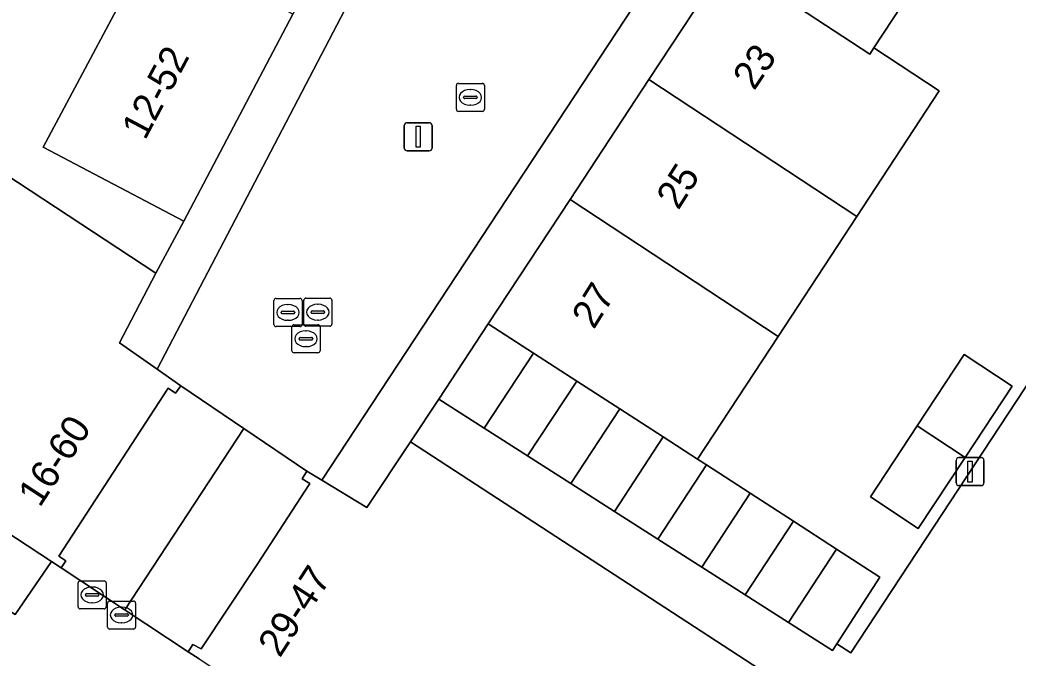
# Model space of a CAD drawing. Extents: x 159279 to 160377, y 384531 to 385888.
# Drawn here: x 160142.48 to 160178.08, y 384799.46 to 384822.2 of the extents above; entities that cross this region are included whole.
import ezdxf

# ---------------------------------------------------------------- set-up
doc = ezdxf.new("R2010")
doc.units = 0
for name, color, linetype in [('IMGEO_Erf', 7, 'Continuous'), ('IMGEO_Hek', 7, 'Continuous'), ('IMGEO_Kolk', 7, 'Continuous'), ('IMGEO_Lichtmast', 7, 'Continuous'), ('IMGEO_Pand', 7, 'Continuous'), ('IMGEO_Pand_nummerreeks', 7, 'Continuous'), ('IMGEO_Pand_overbouw', 7, 'Continuous'), ('IMGEO_Rijbaan_lokaal_open', 7, 'Continuous'), ('IMGEO_Rioolput', 7, 'Continuous'), ('IMGEO_Voetpad_open', 7, 'Continuous')]:
    doc.layers.add(name, color=color, linetype=linetype)

msp = doc.modelspace()

# ---------------------------------------------------------------- linework, layer by layer
at = {"layer": 'IMGEO_Erf'}
msp.add_lwpolyline([(160103.898, 384841.728), (160147.334, 384813.175), (160148.327, 384815.033), (160143.315, 384817.674), (160147.249, 384825.048), (160148.068, 384826.584), (160148.956, 384828.25), (160149.893, 384830.006), (160150.778, 384831.665), (160151.636, 384833.273), (160155.025, 384839.625), (160150.749, 384841.906), (160146.466, 384844.191), (160145.158, 384841.738), (160140.427, 384844.242)], dxfattribs=at)
for points in [[(160171.613, 384799.972), (160172.111, 384799.645), (160193.66, 384832.393), (160186.571, 384837.03), (160186.414, 384836.785), (160183.53, 384832.257), (160180.592, 384827.785), (160178.258, 384829.318), (160175.594, 384825.264), (160172.931, 384821.209), (160175.266, 384819.676), (160172.328, 384815.203), (160169.52, 384810.927), (160166.647, 384806.553), (160166.967, 384806.343), (160168.524, 384805.34), (160170.066, 384804.342), (160171.607, 384803.346), (160173.152, 384802.347)], [(160174.481, 384807.744), (160176.153, 384810.278), (160177.864, 384809.149), (160176.192, 384806.615), (160174.521, 384804.081), (160172.81, 384805.21)]]:
    msp.add_lwpolyline(points, close=True, dxfattribs=at)
at = {"layer": 'IMGEO_Hek'}
msp.add_lwpolyline([(160157.417, 384808.685), (160156.413, 384807.174)], dxfattribs=at)
at = {"layer": 'IMGEO_Kolk'}
for p, q in [((160158.046, 384819.017), (160158.046, 384819.869)), ((160158.121, 384819.943), (160158.973, 384819.943)), ((160159.047, 384819.869), (160159.047, 384819.017)), ((160158.534, 384819.723), (160158.559, 384819.723)), ((160158.305, 384819.437), (160158.305, 384819.449)), ((160158.743, 384819.4), (160158.345, 384819.4)), ((160158.348, 384819.486), (160158.746, 384819.486)), ((160158.557, 384819.163), (160158.532, 384819.163)), ((160158.789, 384819.449), (160158.789, 384819.437)), ((160158.973, 384818.943), (160158.121, 384818.943))]:
    msp.add_line(p, q, dxfattribs=at)
for points in [[(160158.046, 384819.017), (160158.046, 384819.869)], [(160158.121, 384819.943), (160158.973, 384819.943)], [(160159.047, 384819.869), (160159.047, 384819.017)], [(160158.973, 384818.943), (160158.121, 384818.943)]]:
    msp.add_lwpolyline(points, dxfattribs=at)
for centre, radius, start, end in [((160158.123, 384819.867), 0.0765, 91.552, 178.448), ((160158.123, 384819.867), 0.0765, 91.552, 178.448), ((160158.971, 384819.867), 0.0765, 1.552, 88.448), ((160158.971, 384819.867), 0.0765, 1.552, 88.448), ((160158.345, 384819.446), 0.0403, 85.8775, 175.7526), ((160158.342, 384819.436), 0.0366, 178.938, 274.7102), ((160158.746, 384819.443), 0.043, 264.8664, 352.4533), ((160158.75, 384819.448), 0.0386, 1.7309, 96.639), ((160158.123, 384819.019), 0.0765, 181.552, 268.448), ((160158.123, 384819.019), 0.0765, 181.552, 268.448), ((160158.971, 384819.019), 0.0765, 271.552, 358.448), ((160158.971, 384819.019), 0.0765, 271.552, 358.448)]:
    msp.add_arc(centre, radius, start, end, dxfattribs=at)
for centre, major_axis, ratio, start_param, end_param in [((160158.533, 384819.443), (-0.387, 0.002), 0.722429, 4.712389, 7.853982), ((160158.558, 384819.443), (-0.39, 0.002), 0.717154, 1.570796, 4.712389)]:
    msp.add_ellipse(centre, major_axis=major_axis, ratio=ratio, start_param=start_param, end_param=end_param, dxfattribs=at)
at = {"layer": 'IMGEO_Lichtmast'}
for p, q in [((160156.19, 384817.638), (160156.19, 384818.438)), ((160156.19, 384818.438), (160156.19, 384817.638)), ((160156.29, 384818.538), (160157.08, 384818.538)), ((160157.08, 384818.538), (160156.29, 384818.538)), ((160157.18, 384818.438), (160157.18, 384817.638)), ((160157.18, 384817.638), (160157.18, 384818.438)), ((160157.08, 384817.538), (160156.29, 384817.538)), ((160156.29, 384817.538), (160157.08, 384817.538)), ((160175.87, 384805.709), (160175.87, 384806.509)), ((160175.87, 384806.509), (160175.87, 384805.709)), ((160175.97, 384806.609), (160176.76, 384806.609)), ((160176.76, 384806.609), (160175.97, 384806.609)), ((160176.86, 384806.509), (160176.86, 384805.709)), ((160176.86, 384805.709), (160176.86, 384806.509)), ((160176.76, 384805.609), (160175.97, 384805.609)), ((160175.97, 384805.609), (160176.76, 384805.609))]:
    msp.add_line(p, q, dxfattribs=at)
for points in [[(160156.61, 384818.413), (160156.76, 384818.413), (160156.76, 384817.663), (160156.61, 384817.663), (160156.61, 384818.413)], [(160176.29, 384806.484), (160176.44, 384806.484), (160176.44, 384805.734), (160176.29, 384805.734), (160176.29, 384806.484)]]:
    msp.add_lwpolyline(points, dxfattribs=at)
for centre, start, end in [((160156.29, 384818.438), 90, 180), ((160156.29, 384818.438), 90, 180), ((160157.08, 384818.438), 0, 90), ((160157.08, 384818.438), 360, 90), ((160156.29, 384817.638), 180, 270), ((160156.29, 384817.638), 180, 270), ((160157.08, 384817.638), 270, 0), ((160157.08, 384817.638), 270, 0), ((160175.97, 384806.509), 90, 180), ((160175.97, 384806.509), 90, 180), ((160176.76, 384806.509), 0, 90), ((160176.76, 384806.509), 360, 90), ((160175.97, 384805.709), 180, 270), ((160175.97, 384805.709), 180, 270), ((160176.76, 384805.709), 270, 0), ((160176.76, 384805.709), 270, 0)]:
    msp.add_arc(centre, 0.1, start, end, dxfattribs=at)
at = {"layer": 'IMGEO_Pand'}
for points in [[(160103.898, 384841.728), (160099.046, 384834.348), (160099.424, 384834.1), (160140.7, 384806.959), (160139.714, 384805.453), (160143.605, 384802.903), (160143.954, 384802.675), (160144.119, 384802.926), (160143.868, 384803.09), (160147.773, 384809.086), (160148.034, 384808.902), (160148.219, 384809.164), (160147.38, 384809.755), (160146.037, 384810.702), (160147.334, 384813.175)], [(160172.786, 384820.988), (160172.931, 384821.209), (160175.594, 384825.264), (160170.52, 384828.596), (160167.708, 384824.323)], [(160147.249, 384825.048), (160143.315, 384817.674), (160148.327, 384815.033), (160152.216, 384822.412), (160149.463, 384823.873)], [(160167.708, 384824.323), (160164.912, 384820.074), (160172.328, 384815.203), (160175.266, 384819.676), (160172.931, 384821.209), (160172.786, 384820.988)], [(160164.912, 384820.074), (160162.101, 384815.801), (160169.52, 384810.927), (160172.328, 384815.203)], [(160166.647, 384806.553), (160169.52, 384810.927), (160162.101, 384815.801), (160159.185, 384811.371), (160160.793, 384810.333), (160162.337, 384809.336), (160163.881, 384808.339), (160165.424, 384807.343)], [(160160.793, 384810.333), (160159.185, 384811.371), (160157.417, 384808.685), (160159.033, 384807.655)], [(160162.337, 384809.336), (160160.793, 384810.333), (160159.033, 384807.655), (160160.583, 384806.667)], [(160177.864, 384809.149), (160176.153, 384810.278), (160174.481, 384807.744), (160176.192, 384806.615)], [(160163.881, 384808.339), (160162.337, 384809.336), (160160.583, 384806.667), (160162.132, 384805.68)], [(160165.424, 384807.343), (160163.881, 384808.339), (160162.132, 384805.68), (160163.684, 384804.691)], [(160176.192, 384806.615), (160174.481, 384807.744), (160172.81, 384805.21), (160174.521, 384804.081)], [(160156.413, 384807.174), (160154.855, 384804.833), (160153.247, 384805.808), (160152.718, 384806.128), (160152.552, 384805.855), (160152.825, 384805.689), (160150.944, 384802.792), (160148.943, 384799.789), (160148.648, 384799.945), (160148.483, 384799.69), (160148.878, 384799.43), (160152.721, 384796.902), (160153.71, 384798.406), (160165.172, 384790.866), (160165.542, 384790.623), (160170.422, 384798.042)], [(160166.967, 384806.343), (160166.647, 384806.553), (160165.424, 384807.343), (160163.684, 384804.691), (160165.234, 384803.703)], [(160168.524, 384805.34), (160166.967, 384806.343), (160165.234, 384803.703), (160166.796, 384802.708)], [(160170.066, 384804.342), (160168.524, 384805.34), (160166.796, 384802.708), (160168.345, 384801.721)], [(160171.607, 384803.346), (160170.066, 384804.342), (160168.345, 384801.721), (160169.895, 384800.733)], [(160173.152, 384802.347), (160171.607, 384803.346), (160169.895, 384800.733), (160171.46, 384799.736), (160171.613, 384799.972)]]:
    msp.add_lwpolyline(points, close=True, dxfattribs=at)
at = {"layer": 'IMGEO_Pand_overbouw'}
for points in [[(160143.954, 384802.675), (160146.219, 384801.182), (160150.468, 384807.646), (160148.219, 384809.164), (160148.034, 384808.902), (160147.773, 384809.086), (160143.868, 384803.09), (160144.119, 384802.926)], [(160148.483, 384799.69), (160148.648, 384799.945), (160148.943, 384799.789), (160150.944, 384802.792), (160152.825, 384805.689), (160152.552, 384805.855), (160152.718, 384806.128), (160150.468, 384807.646), (160146.219, 384801.182)]]:
    msp.add_lwpolyline(points, close=True, dxfattribs=at)
at = {"layer": 'IMGEO_Rijbaan_lokaal_open'}
for points in [[(160177.556, 384842.731), (160176.767, 384843.251), (160197.427, 384874.631), (160194.231, 384876.758), (160182.733, 384859.497), (160173.478, 384845.373), (160164.806, 384843.113), (160147.38, 384809.755), (160148.219, 384809.164), (160152.718, 384806.128), (160153.247, 384805.808)], [(160152.825, 384805.689), (160152.552, 384805.855), (160152.718, 384806.128), (160148.219, 384809.164), (160148.034, 384808.902), (160147.773, 384809.086), (160143.868, 384803.09), (160144.119, 384802.926), (160143.954, 384802.675), (160148.483, 384799.69), (160148.648, 384799.945), (160148.943, 384799.789), (160150.944, 384802.792)]]:
    msp.add_lwpolyline(points, close=True, dxfattribs=at)
msp.add_lwpolyline([(160193.66, 384832.393), (160172.111, 384799.645), (160171.613, 384799.972), (160171.46, 384799.736), (160169.895, 384800.733), (160168.345, 384801.721), (160166.796, 384802.708), (160165.234, 384803.703), (160163.684, 384804.691), (160162.132, 384805.68), (160160.583, 384806.667), (160159.033, 384807.655), (160157.417, 384808.685), (160156.413, 384807.174), (160170.422, 384798.042), (160173.707, 384795.863), (160185.21, 384788.309)], dxfattribs=at)
at = {"layer": 'IMGEO_Rioolput'}
for p, q in [((160151.541, 384811.352), (160151.541, 384812.204)), ((160151.616, 384812.278), (160152.468, 384812.278)), ((160152.029, 384812.058), (160152.054, 384812.058)), ((160152.542, 384812.204), (160152.542, 384811.352)), ((160152.605, 384811.363), (160152.605, 384812.215)), ((160152.68, 384812.289), (160153.532, 384812.289)), ((160153.093, 384812.069), (160153.118, 384812.069)), ((160153.606, 384812.215), (160153.606, 384811.363)), ((160151.8, 384811.772), (160151.8, 384811.784)), ((160152.238, 384811.735), (160151.84, 384811.735)), ((160151.843, 384811.821), (160152.241, 384811.821)), ((160152.284, 384811.784), (160152.284, 384811.772)), ((160152.864, 384811.783), (160152.864, 384811.795)), ((160153.302, 384811.746), (160152.904, 384811.746)), ((160152.907, 384811.832), (160153.305, 384811.832)), ((160153.348, 384811.795), (160153.348, 384811.783)), ((160152.052, 384811.498), (160152.027, 384811.498)), ((160152.258, 384811.34), (160153.11, 384811.34)), ((160153.116, 384811.509), (160153.091, 384811.509)), ((160152.468, 384811.278), (160151.616, 384811.278)), ((160152.183, 384810.414), (160152.183, 384811.266)), ((160152.671, 384811.12), (160152.696, 384811.12)), ((160153.532, 384811.289), (160152.68, 384811.289)), ((160153.184, 384811.266), (160153.184, 384810.414)), ((160152.442, 384810.834), (160152.442, 384810.846)), ((160152.88, 384810.797), (160152.482, 384810.797)), ((160152.485, 384810.883), (160152.883, 384810.883)), ((160152.926, 384810.846), (160152.926, 384810.834)), ((160153.11, 384810.34), (160152.258, 384810.34)), ((160152.694, 384810.56), (160152.669, 384810.56)), ((160144.558, 384801.289), (160144.558, 384802.141)), ((160144.633, 384802.215), (160145.485, 384802.215)), ((160145.559, 384802.141), (160145.559, 384801.289)), ((160144.817, 384801.709), (160144.817, 384801.721)), ((160144.86, 384801.758), (160145.258, 384801.758)), ((160145.046, 384801.995), (160145.071, 384801.995)), ((160145.301, 384801.721), (160145.301, 384801.709)), ((160145.255, 384801.672), (160144.857, 384801.672)), ((160145.069, 384801.435), (160145.044, 384801.435)), ((160145.606, 384800.57), (160145.606, 384801.422)), ((160145.681, 384801.496), (160146.533, 384801.496)), ((160146.607, 384801.422), (160146.607, 384800.57)), ((160145.485, 384801.215), (160144.633, 384801.215)), ((160145.865, 384800.99), (160145.865, 384801.002)), ((160145.908, 384801.039), (160146.306, 384801.039)), ((160146.094, 384801.276), (160146.119, 384801.276)), ((160146.349, 384801.002), (160146.349, 384800.99)), ((160146.303, 384800.953), (160145.905, 384800.953)), ((160146.117, 384800.716), (160146.092, 384800.716)), ((160146.533, 384800.496), (160145.681, 384800.496))]:
    msp.add_line(p, q, dxfattribs=at)
for points in [[(160151.541, 384811.352), (160151.541, 384812.204)], [(160151.616, 384812.278), (160152.468, 384812.278)], [(160152.542, 384812.204), (160152.542, 384811.352)], [(160152.605, 384811.363), (160152.605, 384812.215)], [(160152.68, 384812.289), (160153.532, 384812.289)], [(160153.606, 384812.215), (160153.606, 384811.363)], [(160152.258, 384811.34), (160153.11, 384811.34)], [(160152.468, 384811.278), (160151.616, 384811.278)], [(160152.183, 384810.414), (160152.183, 384811.266)], [(160153.532, 384811.289), (160152.68, 384811.289)], [(160153.184, 384811.266), (160153.184, 384810.414)], [(160153.11, 384810.34), (160152.258, 384810.34)], [(160144.558, 384801.289), (160144.558, 384802.141)], [(160144.633, 384802.215), (160145.485, 384802.215)], [(160145.559, 384802.141), (160145.559, 384801.289)], [(160145.606, 384800.57), (160145.606, 384801.422)], [(160145.681, 384801.496), (160146.533, 384801.496)], [(160146.607, 384801.422), (160146.607, 384800.57)], [(160145.485, 384801.215), (160144.633, 384801.215)], [(160146.533, 384800.496), (160145.681, 384800.496)]]:
    msp.add_lwpolyline(points, dxfattribs=at)
for centre, radius, start, end in [((160151.618, 384812.202), 0.0765, 91.552, 178.448), ((160151.618, 384812.202), 0.0765, 91.552, 178.448), ((160152.466, 384812.202), 0.0765, 1.552, 88.448), ((160152.466, 384812.202), 0.0765, 1.552, 88.448), ((160152.682, 384812.213), 0.0765, 91.552, 178.448), ((160152.682, 384812.213), 0.0765, 91.552, 178.448), ((160153.53, 384812.213), 0.0765, 1.552, 88.448), ((160153.53, 384812.213), 0.0765, 1.552, 88.448), ((160151.84, 384811.781), 0.0403, 85.8775, 175.7526), ((160151.837, 384811.771), 0.0366, 178.938, 274.7102), ((160152.241, 384811.778), 0.043, 264.8664, 352.4533), ((160152.245, 384811.783), 0.0386, 1.7309, 96.639), ((160152.904, 384811.792), 0.0403, 85.8775, 175.7526), ((160152.901, 384811.782), 0.0366, 178.938, 274.7102), ((160153.305, 384811.789), 0.043, 264.8664, 352.4533), ((160153.309, 384811.794), 0.0386, 1.7309, 96.639), ((160151.618, 384811.354), 0.0765, 181.552, 268.448), ((160151.618, 384811.354), 0.0765, 181.552, 268.448), ((160152.26, 384811.264), 0.0765, 91.552, 178.448), ((160152.26, 384811.264), 0.0765, 91.552, 178.448), ((160152.466, 384811.354), 0.0765, 271.552, 358.448), ((160152.466, 384811.354), 0.0765, 271.552, 358.448), ((160152.682, 384811.365), 0.0765, 181.552, 268.448), ((160152.682, 384811.365), 0.0765, 181.552, 268.448), ((160153.108, 384811.264), 0.0765, 1.552, 88.448), ((160153.108, 384811.264), 0.0765, 1.552, 88.448), ((160153.53, 384811.365), 0.0765, 271.552, 358.448), ((160153.53, 384811.365), 0.0765, 271.552, 358.448), ((160152.482, 384810.843), 0.0403, 85.8775, 175.7526), ((160152.479, 384810.833), 0.0366, 178.938, 274.7102), ((160152.883, 384810.84), 0.043, 264.8664, 352.4533), ((160152.887, 384810.845), 0.0386, 1.7309, 96.639), ((160152.26, 384810.416), 0.0765, 181.552, 268.448), ((160152.26, 384810.416), 0.0765, 181.552, 268.448), ((160153.108, 384810.416), 0.0765, 271.552, 358.448), ((160153.108, 384810.416), 0.0765, 271.552, 358.448), ((160144.635, 384802.139), 0.0765, 91.552, 178.448), ((160144.635, 384802.139), 0.0765, 91.552, 178.448), ((160145.483, 384802.139), 0.0765, 1.552, 88.448), ((160145.483, 384802.139), 0.0765, 1.552, 88.448), ((160144.857, 384801.718), 0.0403, 85.8775, 175.7526), ((160144.854, 384801.708), 0.0366, 178.938, 274.7102), ((160145.258, 384801.715), 0.043, 264.8664, 352.4533), ((160145.262, 384801.72), 0.0386, 1.7309, 96.639), ((160145.683, 384801.42), 0.0765, 91.552, 178.448), ((160145.683, 384801.42), 0.0765, 91.552, 178.448), ((160146.531, 384801.42), 0.0765, 1.552, 88.448), ((160146.531, 384801.42), 0.0765, 1.552, 88.448), ((160144.635, 384801.291), 0.0765, 181.552, 268.448), ((160144.635, 384801.291), 0.0765, 181.552, 268.448), ((160145.483, 384801.291), 0.0765, 271.552, 358.448), ((160145.483, 384801.291), 0.0765, 271.552, 358.448), ((160145.905, 384800.999), 0.0403, 85.8775, 175.7526), ((160145.902, 384800.989), 0.0366, 178.938, 274.7102), ((160146.306, 384800.996), 0.043, 264.8664, 352.4533), ((160146.31, 384801.001), 0.0386, 1.7309, 96.639), ((160145.683, 384800.572), 0.0765, 181.552, 268.448), ((160145.683, 384800.572), 0.0765, 181.552, 268.448), ((160146.531, 384800.572), 0.0765, 271.552, 358.448), ((160146.531, 384800.572), 0.0765, 271.552, 358.448)]:
    msp.add_arc(centre, radius, start, end, dxfattribs=at)
for centre, major_axis, ratio, start_param, end_param in [((160152.028, 384811.778), (-0.387, 0.002), 0.722429, 4.712389, 7.853982), ((160152.053, 384811.778), (-0.39, 0.002), 0.717154, 1.570796, 4.712389), ((160153.092, 384811.789), (-0.387, 0.002), 0.722429, 4.712389, 7.853982), ((160153.117, 384811.789), (-0.39, 0.002), 0.717154, 1.570796, 4.712389), ((160152.67, 384810.84), (-0.387, 0.002), 0.722429, 4.712389, 7.853982), ((160152.695, 384810.84), (-0.39, 0.002), 0.717154, 1.570796, 4.712389), ((160145.045, 384801.715), (-0.387, 0.002), 0.722429, 4.712389, 7.853982), ((160145.07, 384801.715), (-0.39, 0.002), 0.717154, 1.570796, 4.712389), ((160146.093, 384800.996), (-0.387, 0.002), 0.722429, 4.712389, 7.853982), ((160146.118, 384800.996), (-0.39, 0.002), 0.717154, 1.570796, 4.712389)]:
    msp.add_ellipse(centre, major_axis=major_axis, ratio=ratio, start_param=start_param, end_param=end_param, dxfattribs=at)
at = {"layer": 'IMGEO_Voetpad_open'}
for points in [[(160197.427, 384874.631), (160176.767, 384843.251), (160177.556, 384842.731), (160153.247, 384805.808), (160154.855, 384804.833), (160156.413, 384807.174), (160157.417, 384808.685), (160159.185, 384811.371), (160162.101, 384815.801), (160164.912, 384820.074), (160167.708, 384824.323), (160170.52, 384828.596), (160173.316, 384832.845), (160176.128, 384837.118), (160179.083, 384841.609), (160180.04, 384843.11), (160179.233, 384843.664), (160182.157, 384848.108), (160184.952, 384852.357), (160187.764, 384856.631), (160190.56, 384860.88), (160193.371, 384865.154)], [(160148.878, 384799.43), (160148.483, 384799.69), (160143.954, 384802.675), (160143.605, 384802.903), (160142.312, 384801.019), (160097.16, 384830.755), (160098.415, 384832.609), (160099.424, 384834.1), (160099.046, 384834.348), (160095.717, 384836.537), (160095.406, 384836.742), (160094.43, 384835.23), (160093.215, 384833.349), (160060.746, 384854.701)]]:
    msp.add_lwpolyline(points, dxfattribs=at)
for points in [[(160164.806, 384843.113), (160162.796, 384842.385), (160156.595, 384830.655), (160152.216, 384822.412), (160148.327, 384815.033), (160147.334, 384813.175), (160146.037, 384810.702), (160147.38, 384809.755)], [(160098.415, 384832.609), (160097.16, 384830.755), (160142.312, 384801.019), (160143.605, 384802.903), (160139.714, 384805.453), (160140.7, 384806.959), (160099.424, 384834.1)]]:
    msp.add_lwpolyline(points, close=True, dxfattribs=at)

# ---------------------------------------------------------------- texts
at = {"layer": 'IMGEO_Pand_nummerreeks'}
for s, rotation, p in [('23', 55.8931, (160168.667, 384819.655)), ('12-52', 62.0076, (160146.945, 384817.885)), ('25', 57.5362, (160165.963, 384815.395)), ('27', 58.0019, (160162.95, 384811.147)), ('16-60', 56.9234, (160143.192, 384804.8)), ('29-47', 57.0036, (160151.751, 384799.443))]:
    msp.add_text(s, height=1, rotation=rotation, dxfattribs=at).set_placement(p)

doc.saveas('drawing.dxf')
